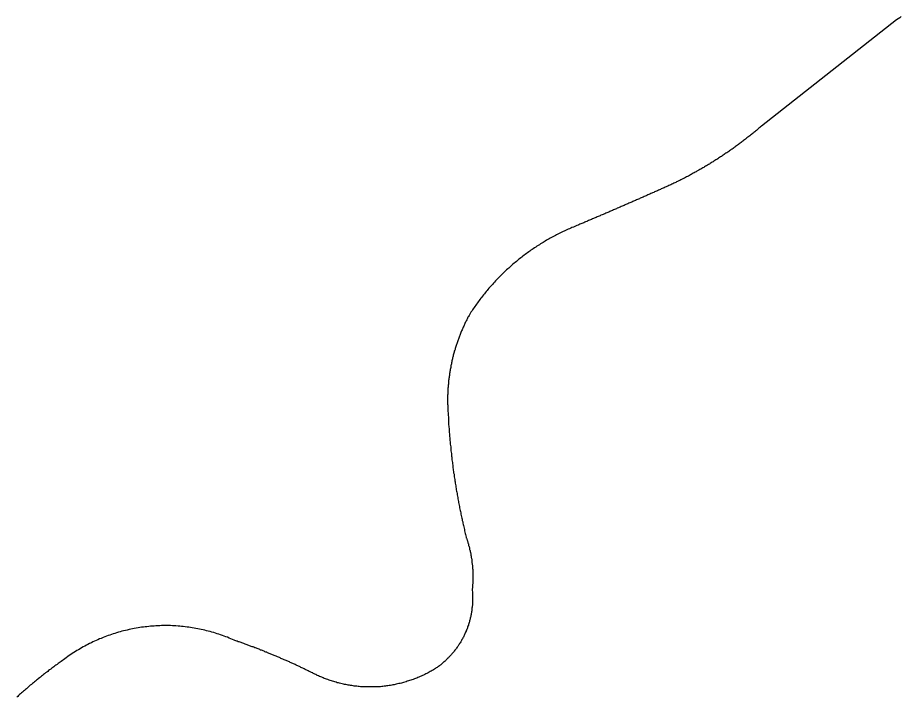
# Model space of a CAD drawing. Extents: x 1268485 to 1426702, y 514839 to 616766.
# Drawn here: x 1368047 to 1368672, y 570627 to 571107 of the extents above; entities that cross this region are included whole.
import ezdxf

# ---------------------------------------------------------------- set-up
doc = ezdxf.new("R2010")
doc.units = 0
doc.layers.add('Old_Level_35', color=7, linetype='Continuous')

msp = doc.modelspace()

# ---------------------------------------------------------------- linework, layer by layer
at = {"layer": 'Old_Level_35'}
msp.add_line((1368668.523, 571105.834), (1368572.969, 571030.683), dxfattribs=at)
for points in [[(1368671.906, 571108.192), (1368670.779, 571107.372), (1368669.651, 571106.552), (1368668.523, 571105.834)], [(1368572.969, 571030.683), (1368572.354, 571030.17), (1368571.738, 571029.709), (1368571.226, 571029.196), (1368570.611, 571028.684), (1368569.995, 571028.171), (1368569.38, 571027.709), (1368568.868, 571027.197), (1368568.253, 571026.684), (1368567.637, 571026.171), (1368567.022, 571025.761), (1368566.51, 571025.249), (1368565.894, 571024.736), (1368565.279, 571024.275), (1368564.664, 571023.813), (1368564.049, 571023.301), (1368563.331, 571022.788), (1368562.716, 571022.378), (1368562.203, 571021.865), (1368561.588, 571021.455), (1368560.973, 571020.943), (1368560.358, 571020.43), (1368559.743, 571020.02), (1368559.128, 571019.559), (1368558.513, 571019.046), (1368557.897, 571018.636), (1368557.282, 571018.124), (1368556.667, 571017.713), (1368555.949, 571017.252), (1368555.334, 571016.739), (1368554.719, 571016.329), (1368554.104, 571015.868), (1368553.489, 571015.458), (1368552.874, 571014.945), (1368552.258, 571014.483), (1368551.643, 571014.073), (1368551.028, 571013.612), (1368550.413, 571013.202), (1368549.798, 571012.741), (1368549.08, 571012.33), (1368548.465, 571011.869), (1368547.747, 571011.459), (1368547.132, 571010.998), (1368546.517, 571010.587), (1368545.902, 571010.127), (1368545.287, 571009.665), (1368544.672, 571009.255), (1368543.954, 571008.896), (1368543.236, 571008.434), (1368542.621, 571008.024), (1368542.006, 571007.563), (1368541.391, 571007.204), (1368540.776, 571006.743), (1368539.955, 571006.333), (1368539.34, 571005.923), (1368538.725, 571005.513), (1368538.11, 571005.103), (1368537.392, 571004.693), (1368536.777, 571004.333), (1368536.162, 571003.872), (1368535.547, 571003.513), (1368534.727, 571003.052), (1368534.111, 571002.693), (1368533.496, 571002.335), (1368532.779, 571001.873), (1368532.163, 571001.514), (1368531.548, 571001.104), (1368530.728, 571000.745), (1368530.113, 571000.335), (1368529.498, 570999.925), (1368528.78, 570999.566), (1368528.165, 570999.207), (1368527.345, 570998.797), (1368526.729, 570998.439), (1368526.114, 570998.079), (1368525.397, 570997.669), (1368524.781, 570997.311), (1368523.961, 570996.952), (1368523.346, 570996.541), (1368522.731, 570996.183), (1368522.013, 570995.824), (1368521.398, 570995.414), (1368520.578, 570995.106), (1368519.963, 570994.748), (1368519.245, 570994.388), (1368518.63, 570993.978), (1368517.912, 570993.671), (1368517.297, 570993.312), (1368516.477, 570992.953), (1368515.862, 570992.645), (1368515.144, 570992.235), (1368514.529, 570991.928), (1368513.709, 570991.569), (1368512.991, 570991.262), (1368512.376, 570990.852), (1368511.658, 570990.544), (1368511.043, 570990.236), (1368510.223, 570989.877), (1368509.608, 570989.57), (1368508.89, 570989.262)], [(1368508.89, 570989.262), (1368508.275, 570988.954), (1368507.455, 570988.647), (1368506.839, 570988.288), (1368506.122, 570987.981), (1368505.507, 570987.776), (1368504.891, 570987.417), (1368504.174, 570987.109), (1368503.456, 570986.801), (1368502.738, 570986.494), (1368502.123, 570986.238), (1368501.508, 570985.93), (1368500.79, 570985.623), (1368500.175, 570985.315), (1368499.355, 570985.008), (1368498.74, 570984.751), (1368498.125, 570984.443), (1368497.407, 570984.136), (1368496.792, 570983.828), (1368495.972, 570983.521), (1368495.357, 570983.265), (1368494.741, 570982.957), (1368494.024, 570982.65), (1368493.409, 570982.29), (1368492.588, 570982.085), (1368491.973, 570981.727), (1368491.358, 570981.419), (1368490.64, 570981.112), (1368490.025, 570980.804), (1368489.205, 570980.547), (1368488.59, 570980.24), (1368487.975, 570979.932), (1368487.257, 570979.625), (1368486.642, 570979.369), (1368485.924, 570979.061), (1368485.206, 570978.754), (1368484.591, 570978.446), (1368483.874, 570978.189), (1368483.258, 570977.882), (1368482.541, 570977.574), (1368481.926, 570977.267), (1368481.208, 570977.011), (1368480.49, 570976.703), (1368479.875, 570976.395), (1368479.157, 570976.139), (1368478.542, 570975.831), (1368477.825, 570975.524), (1368477.107, 570975.165), (1368476.492, 570974.96), (1368475.774, 570974.601), (1368475.159, 570974.293), (1368474.339, 570974.088), (1368473.724, 570973.73), (1368473.108, 570973.422), (1368472.391, 570973.115), (1368471.776, 570972.858), (1368470.955, 570972.55), (1368470.34, 570972.243), (1368469.622, 570971.987), (1368469.007, 570971.679), (1368468.392, 570971.372), (1368467.674, 570971.115), (1368466.957, 570970.807), (1368466.239, 570970.5), (1368465.624, 570970.244), (1368465.009, 570969.936), (1368464.291, 570969.629), (1368463.676, 570969.372), (1368462.856, 570969.064), (1368462.241, 570968.757), (1368461.523, 570968.501), (1368460.908, 570968.193), (1368460.293, 570967.886), (1368459.472, 570967.629), (1368458.857, 570967.321), (1368458.14, 570967.014), (1368457.524, 570966.758), (1368456.704, 570966.45), (1368456.089, 570966.143), (1368455.474, 570965.886), (1368454.756, 570965.579), (1368454.141, 570965.271), (1368453.423, 570965.015), (1368452.706, 570964.707), (1368451.988, 570964.451), (1368451.373, 570964.143), (1368450.758, 570963.836), (1368450.04, 570963.58), (1368449.425, 570963.272), (1368448.605, 570963.015), (1368447.989, 570962.708), (1368447.272, 570962.4), (1368446.657, 570962.144), (1368445.836, 570961.837), (1368445.221, 570961.58), (1368444.606, 570961.272), (1368443.888, 570960.914), (1368443.273, 570960.709), (1368442.453, 570960.401), (1368441.838, 570960.145)], [(1368441.838, 570960.145), (1368440.915, 570959.684), (1368439.992, 570959.324), (1368438.967, 570958.914), (1368438.147, 570958.556), (1368437.224, 570958.146), (1368436.302, 570957.736), (1368435.379, 570957.326), (1368434.456, 570956.864), (1368433.533, 570956.505), (1368432.611, 570956.044), (1368431.79, 570955.634), (1368430.765, 570955.173), (1368429.842, 570954.762), (1368429.022, 570954.25), (1368428.099, 570953.788), (1368427.279, 570953.327), (1368426.356, 570952.865), (1368425.331, 570952.353), (1368424.511, 570951.943), (1368423.588, 570951.43), (1368422.768, 570950.917), (1368421.845, 570950.456), (1368421.025, 570949.944), (1368420.102, 570949.431), (1368419.282, 570948.867), (1368418.462, 570948.354), (1368417.642, 570947.893), (1368416.719, 570947.329), (1368415.899, 570946.816), (1368414.976, 570946.253), (1368414.156, 570945.688), (1368413.336, 570945.125), (1368412.515, 570944.561), (1368411.593, 570943.997), (1368410.875, 570943.433), (1368409.952, 570942.869), (1368409.132, 570942.305), (1368408.414, 570941.742), (1368407.492, 570941.126), (1368406.774, 570940.562), (1368405.851, 570939.947), (1368405.134, 570939.332), (1368404.211, 570938.768), (1368403.493, 570938.102), (1368402.775, 570937.486), (1368401.853, 570936.871), (1368401.135, 570936.256), (1368400.417, 570935.641), (1368399.597, 570934.923), (1368398.777, 570934.308), (1368397.957, 570933.693), (1368397.239, 570932.975), (1368396.521, 570932.36), (1368395.701, 570931.694), (1368394.984, 570930.976), (1368394.266, 570930.31), (1368393.548, 570929.694), (1368392.728, 570928.977), (1368392.01, 570928.311), (1368391.293, 570927.644), (1368390.472, 570926.875), (1368389.857, 570926.209), (1368389.14, 570925.491), (1368388.422, 570924.773), (1368387.602, 570924.055), (1368386.986, 570923.389), (1368386.269, 570922.62), (1368385.654, 570921.852), (1368384.833, 570921.185), (1368384.218, 570920.416), (1368383.501, 570919.699), (1368382.885, 570918.929), (1368382.168, 570918.212), (1368381.45, 570917.443), (1368380.835, 570916.674), (1368380.117, 570915.956), (1368379.502, 570915.136), (1368378.887, 570914.367), (1368378.272, 570913.65), (1368377.657, 570912.829), (1368377.041, 570912.06), (1368376.426, 570911.24), (1368375.709, 570910.42), (1368375.093, 570909.702), (1368374.478, 570908.882), (1368373.863, 570908.061), (1368373.248, 570907.241), (1368372.633, 570906.421), (1368372.018, 570905.601), (1368371.505, 570904.832), (1368370.89, 570904.012), (1368370.275, 570903.192), (1368369.762, 570902.32), (1368369.147, 570901.5), (1368368.634, 570900.68), (1368368.019, 570899.809), (1368367.507, 570898.988), (1368366.994, 570898.116), (1368366.379, 570897.296)], [(1368366.379, 570897.296), (1368366.174, 570896.681), (1368365.764, 570896.066), (1368365.353, 570895.451), (1368365.148, 570894.836), (1368364.738, 570894.17), (1368364.533, 570893.554), (1368364.123, 570892.939), (1368363.918, 570892.324), (1368363.508, 570891.709), (1368363.2, 570891.042), (1368362.893, 570890.427), (1368362.585, 570889.812), (1368362.38, 570889.146), (1368361.97, 570888.479), (1368361.765, 570887.864), (1368361.458, 570887.249), (1368361.252, 570886.583), (1368360.842, 570885.916), (1368360.637, 570885.301), (1368360.33, 570884.635), (1368360.125, 570884.019), (1368359.92, 570883.353), (1368359.612, 570882.687), (1368359.407, 570882.071), (1368359.099, 570881.354), (1368358.894, 570880.739), (1368358.587, 570880.072), (1368358.382, 570879.457), (1368358.177, 570878.739), (1368357.869, 570878.124), (1368357.664, 570877.458), (1368357.459, 570876.791), (1368357.254, 570876.125), (1368357.049, 570875.458), (1368356.741, 570874.792), (1368356.639, 570874.125), (1368356.331, 570873.459), (1368356.229, 570872.742), (1368356.024, 570872.126), (1368355.716, 570871.46), (1368355.614, 570870.742), (1368355.408, 570870.076), (1368355.203, 570869.461), (1368354.998, 570868.743), (1368354.896, 570868.076), (1368354.793, 570867.359), (1368354.486, 570866.693), (1368354.383, 570866.026), (1368354.281, 570865.308), (1368354.076, 570864.642), (1368353.871, 570863.924), (1368353.768, 570863.309), (1368353.666, 570862.642), (1368353.46, 570861.925), (1368353.358, 570861.259), (1368353.255, 570860.541), (1368353.153, 570859.874), (1368353.05, 570859.208), (1368352.845, 570858.491), (1368352.743, 570857.824), (1368352.64, 570857.055), (1368352.538, 570856.388), (1368352.333, 570855.671), (1368352.23, 570855.005), (1368352.23, 570854.338), (1368352.128, 570853.62), (1368352.025, 570852.954), (1368351.923, 570852.236), (1368351.923, 570851.57), (1368351.718, 570850.852), (1368351.718, 570850.134), (1368351.615, 570849.417), (1368351.512, 570848.751), (1368351.512, 570848.084), (1368351.41, 570847.366), (1368351.41, 570846.7), (1368351.41, 570845.982), (1368351.205, 570845.265), (1368351.205, 570844.547), (1368351.205, 570843.88), (1368351.102, 570843.162), (1368351.102, 570842.496), (1368351.102, 570841.727), (1368351.102, 570841.061), (1368351, 570840.394), (1368351, 570839.677), (1368351, 570839.011), (1368351, 570838.241), (1368351, 570837.575), (1368351, 570836.858), (1368351, 570836.191), (1368351, 570835.525), (1368351, 570834.807), (1368351, 570834.038), (1368351.102, 570833.372), (1368351.102, 570832.705), (1368351.102, 570831.987), (1368351.102, 570831.321), (1368351.205, 570830.552)], [(1368351.205, 570830.552), (1368351.205, 570829.681), (1368351.205, 570828.758), (1368351.41, 570827.835), (1368351.41, 570826.861), (1368351.41, 570825.938), (1368351.512, 570825.015), (1368351.512, 570824.144), (1368351.512, 570823.17), (1368351.615, 570822.247), (1368351.615, 570821.324), (1368351.718, 570820.351), (1368351.718, 570819.479), (1368351.923, 570818.556), (1368351.923, 570817.633), (1368352.025, 570816.711), (1368352.025, 570815.788), (1368352.128, 570814.865), (1368352.128, 570813.943), (1368352.23, 570813.02), (1368352.333, 570812.046), (1368352.333, 570811.174), (1368352.538, 570810.252), (1368352.64, 570809.329), (1368352.64, 570808.355), (1368352.743, 570807.483), (1368352.845, 570806.561), (1368352.845, 570805.638), (1368353.05, 570804.664), (1368353.153, 570803.792), (1368353.153, 570802.87), (1368353.255, 570801.947), (1368353.358, 570801.024), (1368353.46, 570800.102), (1368353.666, 570799.179), (1368353.666, 570798.256), (1368353.768, 570797.333), (1368353.871, 570796.462), (1368353.973, 570795.488), (1368354.076, 570794.565), (1368354.281, 570793.642), (1368354.383, 570792.771), (1368354.486, 570791.797), (1368354.588, 570790.874), (1368354.588, 570790.003), (1368354.793, 570789.08), (1368354.896, 570788.106), (1368354.998, 570787.235), (1368355.101, 570786.312), (1368355.203, 570785.389), (1368355.511, 570784.415), (1368355.614, 570783.544), (1368355.716, 570782.621), (1368355.921, 570781.699), (1368356.024, 570780.827), (1368356.126, 570779.853), (1368356.229, 570778.981), (1368356.331, 570778.058), (1368356.536, 570777.136), (1368356.741, 570776.265), (1368356.844, 570775.29), (1368357.049, 570774.367), (1368357.151, 570773.496), (1368357.356, 570772.574), (1368357.459, 570771.651), (1368357.664, 570770.728), (1368357.767, 570769.805), (1368357.972, 570768.934), (1368358.177, 570768.011), (1368358.279, 570767.14), (1368358.484, 570766.165), (1368358.587, 570765.243), (1368358.792, 570764.372), (1368358.997, 570763.449), (1368359.099, 570762.577), (1368359.407, 570761.603), (1368359.51, 570760.732), (1368359.612, 570759.809), (1368359.92, 570758.886), (1368360.022, 570758.015), (1368360.227, 570757.041), (1368360.33, 570756.17), (1368360.637, 570755.247), (1368360.74, 570754.375), (1368361.047, 570753.452), (1368361.252, 570752.581), (1368361.355, 570751.607), (1368361.663, 570750.736), (1368361.765, 570749.864), (1368361.97, 570748.941), (1368362.278, 570748.07), (1368362.38, 570747.147), (1368362.585, 570746.275), (1368362.893, 570745.302), (1368362.995, 570744.43), (1368363.2, 570743.507), (1368363.508, 570742.636), (1368363.713, 570741.764), (1368363.918, 570740.791), (1368364.123, 570739.919)], [(1368364.123, 570739.919), (1368364.226, 570739.56), (1368364.328, 570739.201), (1368364.533, 570738.791), (1368364.636, 570738.483), (1368364.738, 570738.125), (1368364.841, 570737.766), (1368365.046, 570737.356), (1368365.148, 570736.997), (1368365.251, 570736.69), (1368365.251, 570736.33), (1368365.353, 570735.92), (1368365.456, 570735.562), (1368365.661, 570735.203), (1368365.764, 570734.792), (1368365.866, 570734.434), (1368365.866, 570734.075), (1368365.969, 570733.665), (1368366.174, 570733.357), (1368366.276, 570732.999), (1368366.379, 570732.639), (1368366.379, 570732.229), (1368366.481, 570731.871), (1368366.584, 570731.512), (1368366.584, 570731.101), (1368366.789, 570730.743), (1368366.891, 570730.384), (1368366.891, 570730.025), (1368366.994, 570729.615), (1368367.096, 570729.256), (1368367.096, 570728.898), (1368367.301, 570728.487), (1368367.301, 570728.128), (1368367.404, 570727.77), (1368367.507, 570727.36), (1368367.507, 570727), (1368367.609, 570726.642), (1368367.609, 570726.232), (1368367.712, 570725.873), (1368367.712, 570725.514), (1368367.917, 570725.104), (1368367.917, 570724.745), (1368368.019, 570724.386), (1368368.019, 570723.976), (1368368.019, 570723.617), (1368368.122, 570723.259), (1368368.122, 570722.899), (1368368.224, 570722.489), (1368368.224, 570722.131), (1368368.224, 570721.772), (1368368.327, 570721.362), (1368368.327, 570721.003), (1368368.327, 570720.541), (1368368.532, 570720.183), (1368368.532, 570719.824), (1368368.532, 570719.414), (1368368.532, 570719.055), (1368368.634, 570718.696), (1368368.634, 570718.337), (1368368.634, 570717.927), (1368368.634, 570717.568), (1368368.737, 570717.21), (1368368.737, 570716.8), (1368368.737, 570716.389), (1368368.737, 570715.979), (1368368.737, 570715.62), (1368368.737, 570715.262), (1368368.737, 570714.852), (1368368.737, 570714.492), (1368368.839, 570714.134), (1368368.839, 570713.775), (1368368.839, 570713.364), (1368368.839, 570713.006), (1368368.839, 570712.544), (1368368.839, 570712.186), (1368368.839, 570711.827), (1368368.839, 570711.416), (1368368.839, 570711.058), (1368368.839, 570710.699), (1368368.839, 570710.289), (1368368.839, 570709.93), (1368368.839, 570709.571), (1368368.737, 570709.213), (1368368.737, 570708.751), (1368368.737, 570708.392), (1368368.737, 570707.982), (1368368.737, 570707.623), (1368368.737, 570707.265), (1368368.737, 570706.854), (1368368.634, 570706.495), (1368368.634, 570706.137), (1368368.634, 570705.727), (1368368.634, 570705.367), (1368368.634, 570704.957), (1368368.532, 570704.547), (1368368.532, 570704.189), (1368368.532, 570703.83), (1368368.327, 570703.419), (1368368.327, 570703.061), (1368368.327, 570702.702)], [(1368368.327, 570702.702), (1368368.327, 570702.087), (1368368.532, 570701.369), (1368368.532, 570700.754), (1368368.532, 570700.088), (1368368.634, 570699.421), (1368368.634, 570698.806), (1368368.634, 570698.14), (1368368.634, 570697.525), (1368368.634, 570696.807), (1368368.634, 570696.192), (1368368.634, 570695.577), (1368368.634, 570694.859), (1368368.634, 570694.244), (1368368.634, 570693.577), (1368368.532, 570692.962), (1368368.532, 570692.244), (1368368.532, 570691.629), (1368368.327, 570691.014), (1368368.327, 570690.296), (1368368.224, 570689.681), (1368368.224, 570689.066), (1368368.122, 570688.4), (1368368.019, 570687.733), (1368367.917, 570687.118), (1368367.917, 570686.452), (1368367.712, 570685.837), (1368367.609, 570685.17), (1368367.507, 570684.555), (1368367.404, 570683.889), (1368367.096, 570683.274), (1368366.994, 570682.607), (1368366.891, 570681.992), (1368366.789, 570681.376), (1368366.481, 570680.761), (1368366.379, 570680.146), (1368366.276, 570679.48), (1368365.969, 570678.865), (1368365.764, 570678.25), (1368365.661, 570677.635), (1368365.353, 570677.019), (1368365.148, 570676.353), (1368365.046, 570675.737), (1368364.738, 570675.174), (1368364.533, 570674.559), (1368364.226, 570673.944), (1368364.021, 570673.379), (1368363.713, 570672.764), (1368363.508, 570672.201), (1368363.2, 570671.586), (1368362.995, 570671.021), (1368362.585, 570670.355), (1368362.38, 570669.791), (1368362.175, 570669.227), (1368361.765, 570668.612), (1368361.458, 570668.048), (1368361.15, 570667.484), (1368360.842, 570666.92), (1368360.535, 570666.357), (1368360.227, 570665.792), (1368359.92, 570665.229), (1368359.51, 570664.665), (1368359.099, 570664.101), (1368358.792, 570663.639), (1368358.484, 570663.076), (1368358.177, 570662.512), (1368357.767, 570661.999), (1368357.356, 570661.435), (1368357.049, 570660.923), (1368356.536, 570660.359), (1368356.126, 570659.898), (1368355.716, 570659.385), (1368355.408, 570658.872), (1368354.896, 570658.36), (1368354.486, 570657.898), (1368354.076, 570657.385), (1368353.666, 570656.873), (1368353.255, 570656.36), (1368352.743, 570655.95), (1368352.333, 570655.437), (1368351.923, 570654.925), (1368351.512, 570654.515), (1368351, 570654.054), (1368350.487, 570653.541), (1368349.975, 570653.131), (1368349.667, 570652.669), (1368349.154, 570652.259), (1368348.642, 570651.798), (1368348.129, 570651.388), (1368347.616, 570650.926), (1368347.104, 570650.516), (1368346.591, 570650.106), (1368346.079, 570649.696), (1368345.668, 570649.337), (1368345.156, 570648.876), (1368344.643, 570648.517), (1368344.028, 570648.107), (1368343.515, 570647.748), (1368343.003, 570647.389), (1368342.49, 570646.979)], [(1368199.979, 570667.074), (1368198.749, 570667.587), (1368197.621, 570668.048), (1368196.391, 570668.561), (1368195.263, 570669.073), (1368194.032, 570669.483), (1368192.905, 570669.996), (1368191.674, 570670.458), (1368190.342, 570670.816), (1368189.111, 570671.226), (1368187.983, 570671.636), (1368186.753, 570672.046), (1368185.523, 570672.457), (1368184.293, 570672.764), (1368182.96, 570673.123), (1368181.729, 570673.431), (1368180.499, 570673.739), (1368179.269, 570674.046), (1368178.038, 570674.354), (1368176.706, 570674.61), (1368175.475, 570674.866), (1368174.245, 570675.174), (1368173.015, 570675.379), (1368171.784, 570675.635), (1368170.349, 570675.789), (1368169.119, 570675.994), (1368167.888, 570676.199), (1368166.658, 570676.353), (1368165.325, 570676.558), (1368163.992, 570676.712), (1368162.762, 570676.814), (1368161.532, 570676.917), (1368160.301, 570677.019), (1368158.866, 570677.122), (1368157.636, 570677.173), (1368156.405, 570677.275), (1368154.97, 570677.327), (1368153.74, 570677.327), (1368152.509, 570677.327), (1368151.279, 570677.378), (1368149.844, 570677.327), (1368148.613, 570677.327), (1368147.383, 570677.275), (1368146.05, 570677.275), (1368144.717, 570677.173), (1368143.487, 570677.07), (1368142.257, 570677.019), (1368140.924, 570676.865), (1368139.591, 570676.763), (1368138.361, 570676.609), (1368137.131, 570676.507), (1368135.798, 570676.302), (1368134.465, 570676.148), (1368133.235, 570675.942), (1368132.004, 570675.737), (1368130.774, 570675.584), (1368129.339, 570675.327), (1368128.108, 570675.071), (1368126.878, 570674.815), (1368125.648, 570674.559), (1368124.417, 570674.251), (1368123.084, 570673.944), (1368121.854, 570673.636), (1368120.624, 570673.328), (1368119.394, 570673.021), (1368118.163, 570672.611), (1368116.83, 570672.252), (1368115.6, 570671.893), (1368114.472, 570671.483), (1368113.242, 570671.124), (1368112.012, 570670.663), (1368110.781, 570670.253), (1368109.654, 570669.791), (1368108.423, 570669.381), (1368107.295, 570668.868), (1368105.963, 570668.356), (1368104.732, 570667.945), (1368103.605, 570667.382), (1368102.477, 570666.869), (1368101.246, 570666.357), (1368100.119, 570665.792), (1368098.991, 570665.229), (1368097.761, 570664.665), (1368096.633, 570664.049), (1368095.505, 570663.486), (1368094.377, 570662.871), (1368093.249, 570662.256), (1368092.122, 570661.641), (1368090.994, 570661.025), (1368089.866, 570660.308), (1368088.738, 570659.693), (1368087.713, 570659.026), (1368086.585, 570658.308), (1368085.457, 570657.642), (1368084.535, 570656.873), (1368083.407, 570656.207), (1368082.382, 570655.437), (1368081.254, 570654.669), (1368080.229, 570653.951), (1368079.203, 570653.131)], [(1368258.829, 570642.109), (1368258.419, 570642.416), (1368257.701, 570642.776), (1368257.086, 570642.981), (1368256.676, 570643.288), (1368255.958, 570643.544), (1368255.548, 570643.852), (1368254.83, 570644.211), (1368254.215, 570644.416), (1368253.703, 570644.775), (1368253.087, 570644.98), (1368252.472, 570645.339), (1368251.96, 570645.544), (1368251.345, 570645.851), (1368250.729, 570646.107), (1368250.217, 570646.415), (1368249.602, 570646.672), (1368248.986, 570646.979), (1368248.474, 570647.235), (1368247.859, 570647.543), (1368247.243, 570647.799), (1368246.731, 570648.107), (1368246.116, 570648.363), (1368245.501, 570648.62), (1368244.988, 570648.927), (1368244.373, 570649.183), (1368243.758, 570649.44), (1368243.142, 570649.747), (1368242.63, 570650.003), (1368242.015, 570650.26), (1368241.4, 570650.568), (1368240.887, 570650.824), (1368240.272, 570651.08), (1368239.657, 570651.336), (1368239.041, 570651.644), (1368238.529, 570651.901), (1368237.914, 570652.106), (1368237.298, 570652.361), (1368236.786, 570652.618), (1368236.171, 570652.926), (1368235.453, 570653.182), (1368234.838, 570653.438), (1368234.325, 570653.694), (1368233.71, 570653.951), (1368233.095, 570654.207), (1368232.48, 570654.464), (1368231.967, 570654.771), (1368231.352, 570654.976), (1368230.737, 570655.232), (1368230.122, 570655.489), (1368229.609, 570655.745), (1368228.994, 570656.002), (1368228.379, 570656.257), (1368227.764, 570656.514), (1368227.148, 570656.77), (1368226.636, 570656.975), (1368226.021, 570657.232), (1368225.405, 570657.488), (1368224.79, 570657.745), (1368224.278, 570657.95), (1368223.663, 570658.205), (1368223.047, 570658.462), (1368222.33, 570658.667), (1368221.715, 570658.923), (1368221.202, 570659.18), (1368220.587, 570659.436), (1368219.972, 570659.641), (1368219.356, 570659.898), (1368218.741, 570660.103), (1368218.229, 570660.359), (1368217.613, 570660.615), (1368216.998, 570660.82), (1368216.383, 570661.076), (1368215.768, 570661.333), (1368215.153, 570661.538), (1368214.64, 570661.743), (1368214.025, 570661.999), (1368213.41, 570662.256), (1368212.795, 570662.461), (1368212.077, 570662.666), (1368211.462, 570662.922), (1368210.949, 570663.127), (1368210.334, 570663.383), (1368209.719, 570663.589), (1368209.104, 570663.794), (1368208.489, 570664.049), (1368207.873, 570664.255), (1368207.258, 570664.511), (1368206.746, 570664.665), (1368206.131, 570664.921), (1368205.515, 570665.126), (1368204.9, 570665.382), (1368204.285, 570665.587), (1368203.67, 570665.792), (1368202.952, 570665.997), (1368202.337, 570666.254), (1368201.824, 570666.459), (1368201.209, 570666.613), (1368200.594, 570666.869), (1368199.979, 570667.074)], [(1368079.203, 570653.131), (1368078.486, 570652.618), (1368077.768, 570652.054), (1368077.05, 570651.541), (1368076.23, 570650.978), (1368075.512, 570650.516), (1368074.795, 570649.953), (1368073.974, 570649.388), (1368073.257, 570648.876), (1368072.539, 570648.312), (1368071.719, 570647.748), (1368071.001, 570647.184), (1368070.284, 570646.62), (1368069.463, 570646.057), (1368068.746, 570645.544), (1368068.13, 570644.98), (1368067.413, 570644.416), (1368066.593, 570643.852), (1368065.875, 570643.288), (1368065.157, 570642.673), (1368064.337, 570642.109), (1368063.722, 570641.545), (1368063.004, 570640.981), (1368062.287, 570640.418), (1368061.466, 570639.802), (1368060.851, 570639.238), (1368060.133, 570638.675), (1368059.416, 570638.11), (1368058.801, 570637.495), (1368057.98, 570636.932), (1368057.263, 570636.317), (1368056.648, 570635.752), (1368055.827, 570635.137), (1368055.11, 570634.574), (1368054.495, 570633.958), (1368053.777, 570633.394), (1368053.162, 570632.728), (1368052.341, 570632.113), (1368051.624, 570631.549), (1368051.009, 570630.934), (1368050.291, 570630.318), (1368049.676, 570629.703), (1368048.856, 570629.088), (1368048.24, 570628.525), (1368047.523, 570627.858), (1368046.908, 570627.243), (1368046.292, 570626.627)], [(1368342.49, 570646.979), (1368341.773, 570646.569), (1368340.952, 570646.057), (1368340.132, 570645.646), (1368339.414, 570645.185), (1368338.594, 570644.826), (1368337.877, 570644.364), (1368337.159, 570643.954), (1368336.236, 570643.544), (1368335.518, 570643.186), (1368334.801, 570642.776), (1368333.878, 570642.366), (1368333.16, 570642.006), (1368332.34, 570641.648), (1368331.52, 570641.289), (1368330.7, 570640.93), (1368329.879, 570640.623), (1368329.162, 570640.263), (1368328.239, 570639.956), (1368327.521, 570639.648), (1368326.599, 570639.29), (1368325.778, 570638.982), (1368324.958, 570638.726), (1368324.138, 570638.418), (1368323.215, 570638.213), (1368322.498, 570637.957), (1368321.575, 570637.7), (1368320.755, 570637.444), (1368319.832, 570637.188), (1368319.114, 570636.932), (1368318.294, 570636.675), (1368317.371, 570636.522), (1368316.551, 570636.317), (1368315.628, 570636.06), (1368314.706, 570635.855), (1368313.988, 570635.701), (1368313.168, 570635.547), (1368312.245, 570635.394), (1368311.425, 570635.24), (1368310.502, 570635.086), (1368309.579, 570634.932), (1368308.759, 570634.83), (1368307.836, 570634.676), (1368307.016, 570634.574), (1368306.093, 570634.522), (1368305.273, 570634.369), (1368304.35, 570634.317), (1368303.53, 570634.164), (1368302.608, 570634.112), (1368301.787, 570634.061), (1368300.865, 570634.061), (1368300.044, 570634.009), (1368299.122, 570633.958), (1368298.301, 570633.958), (1368297.379, 570633.958), (1368296.456, 570633.958), (1368295.636, 570633.958), (1368294.713, 570633.958), (1368293.79, 570633.958), (1368292.868, 570634.009), (1368292.047, 570634.009), (1368291.125, 570634.061), (1368290.202, 570634.112), (1368289.382, 570634.164), (1368288.459, 570634.266), (1368287.639, 570634.317), (1368286.716, 570634.419), (1368285.896, 570634.522), (1368284.973, 570634.624), (1368284.153, 570634.727), (1368283.23, 570634.881), (1368282.41, 570634.984), (1368281.487, 570635.137), (1368280.667, 570635.24), (1368279.847, 570635.445), (1368279.027, 570635.65), (1368278.104, 570635.752), (1368277.284, 570635.957), (1368276.361, 570636.112), (1368275.541, 570636.367), (1368274.618, 570636.572), (1368273.798, 570636.829), (1368272.978, 570636.983), (1368272.157, 570637.239), (1368271.235, 570637.495), (1368270.414, 570637.752), (1368269.594, 570638.008), (1368268.774, 570638.265), (1368267.851, 570638.572), (1368267.134, 570638.828), (1368266.211, 570639.136), (1368265.391, 570639.443), (1368264.673, 570639.751), (1368263.75, 570640.058), (1368263.033, 570640.366), (1368262.11, 570640.776), (1368261.392, 570641.084), (1368260.469, 570641.443), (1368259.752, 570641.75), (1368258.829, 570642.109)]]:
    msp.add_lwpolyline(points, dxfattribs=at)

doc.saveas('drawing.dxf')
